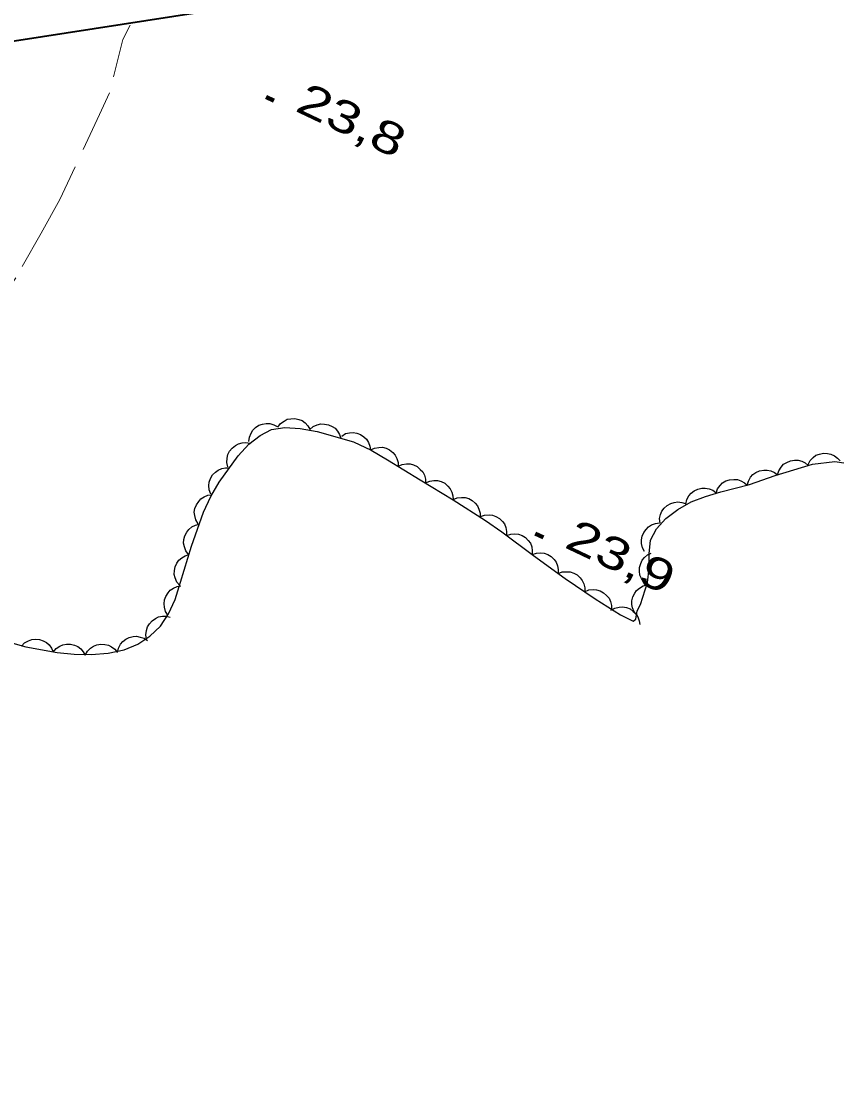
# Model space of a CAD drawing. Extents: x 356765 to 358572, y 5103174 to 5104650.
# Drawn here: x 357951.95 to 357990.19, y 5103985.53 to 5104035.48 of the extents above; entities that cross this region are included whole.
import ezdxf

# ---------------------------------------------------------------- set-up
doc = ezdxf.new("R2010")
doc.units = 0
doc.header["$LTSCALE"] = 0.6
doc.linetypes.add('DOT_DASHED', pattern=[7.7, 5, -1.2, 0.3, -1.2])
doc.linetypes.add('MEDIUM_DASHED', pattern=[4.5, 3, -1.5])
for name, color, linetype, lineweight in [('19', 7, 'Continuous', 13), ('22', 7, 'Continuous', 35), ('3', 7, 'Continuous', 140), ('44', 7, 'Continuous', 25)]:
    doc.layers.add(name, color=color, linetype=linetype, lineweight=lineweight)

msp = doc.modelspace()

# ---------------------------------------------------------------- linework, layer by layer
at = {"layer": '19', "linetype": 'MEDIUM_DASHED'}
msp.add_lwpolyline([(357957.03, 5104035.3), (357956.68, 5104034.64), (357956.07, 5104032.14), (357955.6, 5104031.13), (357953.75, 5104027.16), (357952.87, 5104025.59), (357951.69, 5104023.5), (357949.83, 5104020.71), (357948.08, 5104017.96), (357947.13, 5104016.42), (357942.44, 5104007.84), (357937.84, 5103999.47), (357933.34, 5103990.66), (357928.22, 5103981.11), (357923.52, 5103972.01), (357919.05, 5103962.99), (357914.1, 5103952.13), (357909.5, 5103942.67), (357904.23, 5103931.97), (357898.84, 5103921.3)], dxfattribs=at)
at = {"layer": '22'}
msp.add_lwpolyline([(358067.99, 5104056.09), (358068.19, 5104054.59), (358028.61, 5104047.65), (358017.64, 5104045.58), (358007.25, 5104043.84), (357997.96, 5104042.09), (357995.68, 5104041.66), (357986.41, 5104039.96), (357974.89, 5104038.08), (357962.78, 5104036.29), (357951.63, 5104034.56), (357951.24, 5104034.5), (357941.85, 5104033.26), (357931.56, 5104031.09), (357922.76, 5104028.41), (357905.22, 5104021.88), (357890.76, 5104015.76), (357878.35, 5104010.34), (357868.07, 5104006.07), (357862.06, 5104003.58), (357854.01, 5104000.38), (357844.1, 5103996.66)], dxfattribs=at)
at = {"layer": '3'}
for p, q in [((357963.37, 5104031.95), (357963.73, 5104031.78)), ((357975.94, 5104011.56), (357976.3, 5104011.39))]:
    msp.add_line(p, q, dxfattribs=at)
at = {"layer": '44'}
for points in [[(357963.92, 5104016.53), (357964.04, 5104016.7), (357964.21, 5104016.81), (357964.36, 5104016.89), (357964.53, 5104016.92), (357964.72, 5104016.93), (357964.9, 5104016.88), (357965.06, 5104016.83), (357965.2, 5104016.72), (357965.32, 5104016.58), (357965.41, 5104016.43)], [(357962.57, 5104015.85), (357962.59, 5104016.06), (357962.67, 5104016.24), (357962.75, 5104016.39), (357962.88, 5104016.51), (357963.03, 5104016.61), (357963.21, 5104016.67), (357963.37, 5104016.7), (357963.55, 5104016.69), (357963.73, 5104016.64), (357963.89, 5104016.56)], [(357965.41, 5104016.42), (357965.57, 5104016.55), (357965.76, 5104016.63), (357965.92, 5104016.68), (357966.1, 5104016.67), (357966.28, 5104016.64), (357966.45, 5104016.56), (357966.59, 5104016.47), (357966.7, 5104016.34), (357966.8, 5104016.18), (357966.86, 5104016.01)], [(357966.9, 5104016.11), (357967.08, 5104016.22), (357967.27, 5104016.26), (357967.44, 5104016.28), (357967.61, 5104016.25), (357967.78, 5104016.18), (357967.94, 5104016.07), (357968.06, 5104015.96), (357968.15, 5104015.81), (357968.22, 5104015.64), (357968.25, 5104015.46)], [(357961.59, 5104014.67), (357961.54, 5104014.88), (357961.56, 5104015.08), (357961.59, 5104015.24), (357961.67, 5104015.4), (357961.79, 5104015.54), (357961.94, 5104015.66), (357962.08, 5104015.75), (357962.25, 5104015.79), (357962.43, 5104015.8), (357962.61, 5104015.77)], [(357968.25, 5104015.46), (357968.44, 5104015.55), (357968.64, 5104015.58), (357968.8, 5104015.59), (357968.97, 5104015.54), (357969.14, 5104015.46), (357969.29, 5104015.34), (357969.4, 5104015.22), (357969.48, 5104015.06), (357969.53, 5104014.88), (357969.54, 5104014.71)], [(357987.25, 5104014.29), (357987.31, 5104014.49), (357987.42, 5104014.66), (357987.53, 5104014.79), (357987.68, 5104014.88), (357987.85, 5104014.95), (357988.04, 5104014.98), (357988.21, 5104014.98), (357988.38, 5104014.93), (357988.54, 5104014.85), (357988.68, 5104014.74)], [(357988.68, 5104014.78), (357988.77, 5104014.96), (357988.91, 5104015.11), (357989.04, 5104015.21), (357989.21, 5104015.27), (357989.39, 5104015.31), (357989.58, 5104015.3), (357989.74, 5104015.27), (357989.9, 5104015.19), (357990.05, 5104015.08), (357990.17, 5104014.95)], [(357960.79, 5104013.4), (357960.71, 5104013.6), (357960.7, 5104013.8), (357960.71, 5104013.96), (357960.78, 5104014.13), (357960.87, 5104014.29), (357961.01, 5104014.42), (357961.13, 5104014.52), (357961.3, 5104014.59), (357961.48, 5104014.62), (357961.66, 5104014.62)], [(357969.54, 5104014.7), (357969.73, 5104014.78), (357969.93, 5104014.81), (357970.1, 5104014.81), (357970.26, 5104014.76), (357970.43, 5104014.68), (357970.57, 5104014.55), (357970.69, 5104014.43), (357970.76, 5104014.28), (357970.81, 5104014.1), (357970.82, 5104013.92)], [(357985.83, 5104013.8), (357985.89, 5104014), (357985.99, 5104014.18), (357986.1, 5104014.31), (357986.24, 5104014.4), (357986.41, 5104014.48), (357986.6, 5104014.51), (357986.76, 5104014.52), (357986.93, 5104014.48), (357987.1, 5104014.41), (357987.25, 5104014.3)], [(357970.82, 5104013.92), (357971.01, 5104014), (357971.21, 5104014.03), (357971.38, 5104014.03), (357971.55, 5104013.98), (357971.71, 5104013.9), (357971.86, 5104013.77), (357971.97, 5104013.65), (357972.04, 5104013.49), (357972.09, 5104013.32), (357972.1, 5104013.14)], [(357984.38, 5104013.44), (357984.45, 5104013.64), (357984.57, 5104013.8), (357984.68, 5104013.92), (357984.84, 5104014.01), (357985.01, 5104014.07), (357985.2, 5104014.08), (357985.37, 5104014.08), (357985.53, 5104014.02), (357985.7, 5104013.93), (357985.83, 5104013.81)], [(357982.97, 5104012.93), (357983.01, 5104013.14), (357983.11, 5104013.31), (357983.21, 5104013.44), (357983.36, 5104013.55), (357983.52, 5104013.63), (357983.71, 5104013.67), (357983.87, 5104013.68), (357984.05, 5104013.65), (357984.22, 5104013.58), (357984.37, 5104013.47)], [(357960.2, 5104012.01), (357960.09, 5104012.19), (357960.04, 5104012.39), (357960.02, 5104012.55), (357960.05, 5104012.72), (357960.12, 5104012.9), (357960.23, 5104013.05), (357960.33, 5104013.18), (357960.48, 5104013.27), (357960.65, 5104013.34), (357960.83, 5104013.37)], [(357972.1, 5104013.14), (357972.29, 5104013.22), (357972.49, 5104013.24), (357972.66, 5104013.24), (357972.83, 5104013.19), (357972.99, 5104013.1), (357973.13, 5104012.97), (357973.24, 5104012.85), (357973.31, 5104012.69), (357973.36, 5104012.51), (357973.37, 5104012.33)], [(357981.76, 5104012.04), (357981.74, 5104012.25), (357981.79, 5104012.45), (357981.85, 5104012.6), (357981.96, 5104012.74), (357982.09, 5104012.86), (357982.26, 5104012.95), (357982.42, 5104013.01), (357982.59, 5104013.03), (357982.78, 5104013.01), (357982.95, 5104012.95)], [(357973.38, 5104012.35), (357973.57, 5104012.42), (357973.78, 5104012.43), (357973.94, 5104012.42), (357974.1, 5104012.35), (357974.26, 5104012.26), (357974.4, 5104012.12), (357974.5, 5104012), (357974.56, 5104011.83), (357974.6, 5104011.65), (357974.59, 5104011.47)], [(357959.75, 5104010.57), (357959.63, 5104010.74), (357959.56, 5104010.93), (357959.52, 5104011.1), (357959.54, 5104011.27), (357959.58, 5104011.45), (357959.68, 5104011.62), (357959.77, 5104011.75), (357959.91, 5104011.86), (357960.08, 5104011.94), (357960.25, 5104011.99)], [(357981.04, 5104010.71), (357980.94, 5104010.89), (357980.9, 5104011.09), (357980.89, 5104011.26), (357980.93, 5104011.43), (357981, 5104011.6), (357981.11, 5104011.75), (357981.22, 5104011.87), (357981.37, 5104011.96), (357981.55, 5104012.02), (357981.73, 5104012.05)], [(357974.59, 5104011.47), (357974.79, 5104011.53), (357974.99, 5104011.54), (357975.16, 5104011.53), (357975.32, 5104011.46), (357975.48, 5104011.37), (357975.61, 5104011.23), (357975.71, 5104011.1), (357975.77, 5104010.93), (357975.8, 5104010.75), (357975.8, 5104010.57)], [(357959.34, 5104009.13), (357959.2, 5104009.29), (357959.13, 5104009.48), (357959.08, 5104009.64), (357959.09, 5104009.82), (357959.13, 5104010), (357959.21, 5104010.17), (357959.3, 5104010.31), (357959.44, 5104010.42), (357959.6, 5104010.51), (357959.77, 5104010.57)], [(357975.79, 5104010.57), (357975.99, 5104010.64), (357976.19, 5104010.65), (357976.36, 5104010.64), (357976.52, 5104010.58), (357976.68, 5104010.48), (357976.82, 5104010.34), (357976.92, 5104010.22), (357976.98, 5104010.05), (357977.01, 5104009.87), (357977.01, 5104009.69)], [(357981.16, 5104009.15), (357981, 5104009.29), (357980.89, 5104009.46), (357980.82, 5104009.61), (357980.8, 5104009.79), (357980.81, 5104009.97), (357980.86, 5104010.16), (357980.92, 5104010.31), (357981.04, 5104010.44), (357981.18, 5104010.56), (357981.34, 5104010.64)], [(357977, 5104009.68), (357977.19, 5104009.76), (357977.4, 5104009.77), (357977.56, 5104009.77), (357977.73, 5104009.71), (357977.89, 5104009.62), (357978.03, 5104009.49), (357978.13, 5104009.36), (357978.2, 5104009.2), (357978.25, 5104009.02), (357978.25, 5104008.84)], [(357958.79, 5104007.74), (357958.68, 5104007.91), (357958.63, 5104008.11), (357958.61, 5104008.27), (357958.63, 5104008.45), (357958.69, 5104008.62), (357958.8, 5104008.78), (357958.9, 5104008.91), (357959.05, 5104009), (357959.22, 5104009.08), (357959.4, 5104009.11)], [(357978.24, 5104008.83), (357978.43, 5104008.92), (357978.64, 5104008.94), (357978.8, 5104008.93), (357978.97, 5104008.88), (357979.13, 5104008.79), (357979.27, 5104008.66), (357979.38, 5104008.54), (357979.45, 5104008.38), (357979.5, 5104008.2), (357979.5, 5104008.02)], [(357980.69, 5104007.73), (357980.56, 5104007.89), (357980.48, 5104008.08), (357980.44, 5104008.24), (357980.45, 5104008.41), (357980.49, 5104008.6), (357980.58, 5104008.77), (357980.67, 5104008.9), (357980.8, 5104009.01), (357980.97, 5104009.11), (357981.14, 5104009.16)], [(357979.47, 5104007.97), (357979.65, 5104008.07), (357979.85, 5104008.11), (357980.01, 5104008.13), (357980.19, 5104008.1), (357980.36, 5104008.03), (357980.51, 5104007.92), (357980.64, 5104007.81), (357980.72, 5104007.66), (357980.79, 5104007.48), (357980.82, 5104007.3)], [(357957.79, 5104006.62), (357957.76, 5104006.83), (357957.79, 5104007.03), (357957.83, 5104007.19), (357957.93, 5104007.34), (357958.05, 5104007.48), (357958.21, 5104007.58), (357958.35, 5104007.66), (357958.53, 5104007.69), (357958.71, 5104007.69), (357958.89, 5104007.65)], [(357951.96, 5104006.3), (357952.1, 5104006.45), (357952.28, 5104006.54), (357952.44, 5104006.6), (357952.61, 5104006.62), (357952.79, 5104006.6), (357952.97, 5104006.54), (357953.12, 5104006.47), (357953.25, 5104006.35), (357953.36, 5104006.2), (357953.43, 5104006.03)], [(357953.43, 5104006.02), (357953.57, 5104006.18), (357953.74, 5104006.29), (357953.89, 5104006.36), (357954.06, 5104006.39), (357954.24, 5104006.39), (357954.43, 5104006.34), (357954.58, 5104006.28), (357954.72, 5104006.17), (357954.84, 5104006.03), (357954.92, 5104005.87)], [(357954.93, 5104005.88), (357955.03, 5104006.06), (357955.18, 5104006.2), (357955.31, 5104006.3), (357955.47, 5104006.36), (357955.66, 5104006.39), (357955.85, 5104006.37), (357956.01, 5104006.34), (357956.16, 5104006.26), (357956.31, 5104006.15), (357956.42, 5104006.01)], [(357956.43, 5104006), (357956.48, 5104006.2), (357956.58, 5104006.38), (357956.68, 5104006.51), (357956.82, 5104006.62), (357956.98, 5104006.7), (357957.17, 5104006.74), (357957.33, 5104006.76), (357957.5, 5104006.72), (357957.68, 5104006.66), (357957.83, 5104006.55)]]:
    msp.add_lwpolyline(points, dxfattribs=at)
at = {"layer": '44', "linetype": 'DOT_DASHED'}
msp.add_lwpolyline([(357951.55, 5104006.44), (357952.16, 5104006.26), (357953.62, 5104006), (357954.41, 5104005.92), (357955.2, 5104005.9), (357956, 5104005.97), (357956.74, 5104006.12), (357957.39, 5104006.38), (357957.94, 5104006.76), (357958.44, 5104007.23), (357958.82, 5104007.8), (357959.12, 5104008.48), (357959.38, 5104009.28), (357959.89, 5104010.97), (357960.45, 5104012.55), (357960.79, 5104013.28), (357961.18, 5104013.95), (357962.07, 5104015.19), (357962.57, 5104015.73), (357963.09, 5104016.13), (357963.63, 5104016.42), (357964.25, 5104016.51), (357964.96, 5104016.46), (357965.76, 5104016.32), (357967.46, 5104015.84), (357968.27, 5104015.45), (357969.04, 5104015), (357970.57, 5104014.07), (357972.11, 5104013.13), (357973.62, 5104012.17), (357974.37, 5104011.63), (357975.85, 5104010.53), (357977.34, 5104009.45), (357978.74, 5104008.51), (357979.91, 5104007.75), (357980.5, 5104007.46), (357980.63, 5104007.55), (357980.7, 5104007.95), (357980.85, 5104008.24), (357981.17, 5104009.26), (357981.25, 5104009.92), (357981.25, 5104010.61), (357981.32, 5104011.25), (357981.59, 5104011.78), (357982.03, 5104012.25), (357982.59, 5104012.68), (357983.22, 5104013.03), (357983.89, 5104013.29), (357984.6, 5104013.5), (357985.94, 5104013.84), (357987.14, 5104014.26), (357988.88, 5104014.8), (357989.92, 5104014.92), (357990.34, 5104014.86)], dxfattribs=at)

# ---------------------------------------------------------------- texts
at = {"layer": '3', "width": 1.35}
for s, p in [('23,8   ', (357964.67, 5104031.32)), ('23,9   ', (357977.24, 5104010.93))]:
    msp.add_text(s, height=1.5, rotation=334.619, dxfattribs=at).set_placement(p)

doc.saveas('drawing.dxf')
